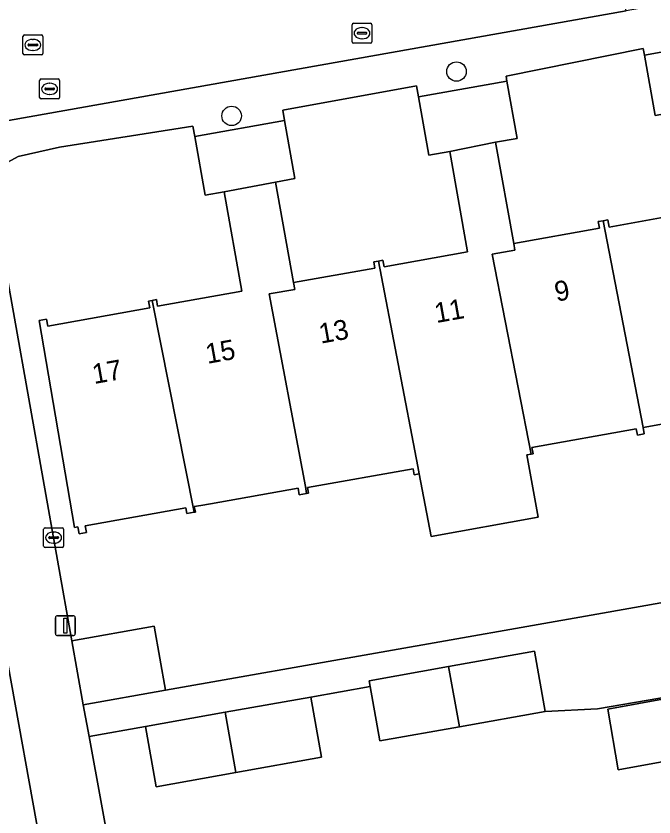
# Model space of a CAD drawing. Extents: x 157793 to 159380, y 380877 to 382313.
# Drawn here: x 158382.14 to 158414.16, y 381293.59 to 381333.83 of the extents above; entities that cross this region are included whole.
import ezdxf

# ---------------------------------------------------------------- set-up
doc = ezdxf.new("R2010")
doc.units = 0
for name, color, linetype in [('IMGEO_Boom', 7, 'Continuous'), ('IMGEO_Erf', 7, 'Continuous'), ('IMGEO_Kolk', 7, 'Continuous'), ('IMGEO_Lichtmast', 7, 'Continuous'), ('IMGEO_Pand', 7, 'Continuous'), ('IMGEO_Pand_nummerreeks', 7, 'Continuous'), ('IMGEO_Rijbaan_lokaal_open', 7, 'Continuous'), ('IMGEO_Rioolput', 7, 'Continuous'), ('IMGEO_Voetpad_open', 7, 'Continuous')]:
    doc.layers.add(name, color=color, linetype=linetype)

msp = doc.modelspace()

# ---------------------------------------------------------------- linework, layer by layer
at = {"layer": 'IMGEO_Boom'}
for centre in [(158404.248, 381331.036), (158392.963, 381328.807)]:
    msp.add_circle(centre, 0.489, dxfattribs=at)
at = {"layer": 'IMGEO_Erf'}
for points in [[(158414.221, 381328.824), (158413.679, 381331.865), (158413.62, 381332.194), (158406.736, 381330.811), (158406.781, 381330.559), (158407.294, 381327.679), (158406.213, 381327.486), (158407.12, 381322.399), (158411.423, 381323.166), (158411.365, 381323.496), (158411.61, 381323.54), (158411.84, 381323.581), (158411.904, 381323.224), (158416.144, 381323.98), (158415.248, 381329.007)], [(158402.868, 381326.831), (158402.345, 381329.769), (158402.246, 381330.325), (158395.531, 381329.092), (158395.624, 381328.57), (158396.142, 381325.659), (158395.17, 381325.485), (158396.069, 381320.439), (158400.149, 381321.165), (158400.094, 381321.475), (158400.327, 381321.516), (158400.56, 381321.558), (158400.618, 381321.23), (158404.809, 381321.977), (158403.911, 381327.017)]]:
    msp.add_lwpolyline(points, close=True, dxfattribs=at)
for points in [[(158419.102, 381314.136), (158413.613, 381313.158), (158413.671, 381312.831), (158413.328, 381312.769), (158413.273, 381313.081), (158408.035, 381312.147), (158408.097, 381311.831), (158408.003, 381311.814), (158407.784, 381311.775), (158408.342, 381308.641), (158402.981, 381307.685), (158402.368, 381310.819), (158402.124, 381310.775), (158402.07, 381311.079), (158396.766, 381310.134), (158396.817, 381309.852), (158396.715, 381309.834), (158396.36, 381309.77), (158396.299, 381310.11), (158391.898, 381309.325), (158391.422, 381309.241), (158391.088, 381309.181), (158391.142, 381308.906), (158391.082, 381308.895), (158390.721, 381308.831), (158390.67, 381309.113), (158385.619, 381308.212), (158385.677, 381307.884), (158385.311, 381307.819), (158385.25, 381308.161), (158385.078, 381308.13), (158383.307, 381318.526), (158383.672, 381318.591), (158383.732, 381318.252), (158388.852, 381319.164), (158388.791, 381319.506), (158388.982, 381319.54), (158389.186, 381319.576), (158389.244, 381319.247), (158393.476, 381320.001), (158392.586, 381324.997), (158391.641, 381324.829), (158391.117, 381327.767), (158391.022, 381328.288), (158384.32, 381327.229), (158382.254, 381326.772), (158381.728, 381326.488)], [(158381.328, 381322.696), (158384.944, 381302.443), (158389.077, 381303.179), (158389.649, 381299.965), (158411.301, 381303.769), (158423.681, 381305.976)], [(158384.981, 381283.287), (158381.729, 381301.305), (158376.384, 381300.355), (158376.936, 381297.249), (158372.611, 381296.48), (158368.603, 381295.768), (158368.088, 381298.664), (158364.878, 381298.094), (158365.389, 381295.214), (158361.165, 381294.464), (158357.339, 381293.784), (158356.828, 381296.663), (158356.107, 381296.535), (158354.877, 381296.319), (158356.812, 381285.317)], [(158416.316, 381299.877), (158411.33, 381299.017), (158408.699, 381298.882), (158404.4, 381298.116), (158400.41, 381297.405), (158399.921, 381300.145), (158396.933, 381299.612), (158397.473, 381296.584), (158393.175, 381295.818), (158389.184, 381295.107), (158388.644, 381298.135), (158385.808, 381297.63), (158389.398, 381277.977), (158390.104, 381274.163)], [(158416.77, 381296.766), (158412.364, 381295.949), (158411.838, 381298.999), (158416.323, 381299.83)]]:
    msp.add_lwpolyline(points, dxfattribs=at)
at = {"layer": 'IMGEO_Kolk'}
for p, q in [((158382.562, 381332.873), (158383.414, 381332.873)), ((158382.487, 381331.947), (158382.487, 381332.799)), ((158382.975, 381332.653), (158383, 381332.653)), ((158383.488, 381332.799), (158383.488, 381331.947)), ((158382.746, 381332.367), (158382.746, 381332.379)), ((158383.184, 381332.33), (158382.786, 381332.33)), ((158382.789, 381332.416), (158383.187, 381332.416)), ((158382.998, 381332.093), (158382.973, 381332.093)), ((158383.23, 381332.379), (158383.23, 381332.367)), ((158383.414, 381331.873), (158382.562, 381331.873)), ((158383.529, 381307.195), (158383.529, 381308.047)), ((158383.604, 381308.121), (158384.456, 381308.121)), ((158384.017, 381307.901), (158384.042, 381307.901)), ((158384.53, 381308.047), (158384.53, 381307.195)), ((158383.788, 381307.615), (158383.788, 381307.627)), ((158384.226, 381307.578), (158383.828, 381307.578)), ((158383.831, 381307.664), (158384.229, 381307.664)), ((158384.272, 381307.627), (158384.272, 381307.615)), ((158384.456, 381307.121), (158383.604, 381307.121)), ((158384.04, 381307.341), (158384.015, 381307.341))]:
    msp.add_line(p, q, dxfattribs=at)
for points in [[(158382.562, 381332.873), (158383.414, 381332.873)], [(158382.487, 381331.947), (158382.487, 381332.799)], [(158383.488, 381332.799), (158383.488, 381331.947)], [(158383.414, 381331.873), (158382.562, 381331.873)], [(158383.529, 381307.195), (158383.529, 381308.047)], [(158383.604, 381308.121), (158384.456, 381308.121)], [(158384.53, 381308.047), (158384.53, 381307.195)], [(158384.456, 381307.121), (158383.604, 381307.121)]]:
    msp.add_lwpolyline(points, dxfattribs=at)
for centre, radius, start, end in [((158382.564, 381332.797), 0.0765, 91.552, 178.448), ((158382.564, 381332.797), 0.0765, 91.552, 178.448), ((158383.412, 381332.797), 0.0765, 1.552, 88.448), ((158383.412, 381332.797), 0.0765, 1.552, 88.448), ((158382.786, 381332.376), 0.0403, 85.8775, 175.7526), ((158383.191, 381332.378), 0.0386, 1.7309, 96.639), ((158382.783, 381332.366), 0.0366, 178.938, 274.7102), ((158383.187, 381332.373), 0.043, 264.8664, 352.4533), ((158382.564, 381331.949), 0.0765, 181.552, 268.448), ((158382.564, 381331.949), 0.0765, 181.552, 268.448), ((158383.412, 381331.949), 0.0765, 271.552, 358.448), ((158383.412, 381331.949), 0.0765, 271.552, 358.448), ((158383.606, 381308.045), 0.0765, 91.552, 178.448), ((158383.606, 381308.045), 0.0765, 91.552, 178.448), ((158384.454, 381308.045), 0.0765, 1.552, 88.448), ((158384.454, 381308.045), 0.0765, 1.552, 88.448), ((158383.828, 381307.624), 0.0403, 85.8775, 175.7526), ((158383.825, 381307.614), 0.0366, 178.938, 274.7102), ((158384.229, 381307.621), 0.043, 264.8664, 352.4533), ((158384.233, 381307.626), 0.0386, 1.7309, 96.639), ((158383.606, 381307.197), 0.0765, 181.552, 268.448), ((158383.606, 381307.197), 0.0765, 181.552, 268.448), ((158384.454, 381307.197), 0.0765, 271.552, 358.448), ((158384.454, 381307.197), 0.0765, 271.552, 358.448)]:
    msp.add_arc(centre, radius, start, end, dxfattribs=at)
for centre, major_axis, ratio, start_param, end_param in [((158382.974, 381332.373), (-0.387, 0.002), 0.722429, 4.712389, 7.853982), ((158382.999, 381332.373), (-0.39, 0.002), 0.717154, 1.570796, 4.712389), ((158384.016, 381307.621), (-0.387, 0.002), 0.722429, 4.712389, 7.853982), ((158384.041, 381307.621), (-0.39, 0.002), 0.717154, 1.570796, 4.712389)]:
    msp.add_ellipse(centre, major_axis=major_axis, ratio=ratio, start_param=start_param, end_param=end_param, dxfattribs=at)
at = {"layer": 'IMGEO_Lichtmast'}
for p, q in [((158384.122, 381302.798), (158384.122, 381303.598)), ((158384.122, 381303.598), (158384.122, 381302.798)), ((158384.222, 381303.698), (158385.012, 381303.698)), ((158385.012, 381303.698), (158384.222, 381303.698)), ((158385.112, 381303.598), (158385.112, 381302.798)), ((158385.112, 381302.798), (158385.112, 381303.598)), ((158385.012, 381302.698), (158384.222, 381302.698)), ((158384.222, 381302.698), (158385.012, 381302.698))]:
    msp.add_line(p, q, dxfattribs=at)
msp.add_lwpolyline([(158384.542, 381303.573), (158384.692, 381303.573), (158384.692, 381302.823), (158384.542, 381302.823), (158384.542, 381303.573)], dxfattribs=at)
for centre, start, end in [((158384.222, 381303.598), 90, 180), ((158384.222, 381303.598), 90, 180), ((158385.012, 381303.598), 0, 90), ((158385.012, 381303.598), 360, 90), ((158384.222, 381302.798), 180, 270), ((158384.222, 381302.798), 180, 270), ((158385.012, 381302.798), 270, 0), ((158385.012, 381302.798), 270, 0)]:
    msp.add_arc(centre, 0.1, start, end, dxfattribs=at)
at = {"layer": 'IMGEO_Pand'}
for points in [[(158415.248, 381329.007), (158417.708, 381329.513), (158418.648, 381329.681), (158418.117, 381332.656), (158413.679, 381331.865), (158414.221, 381328.824)], [(158403.911, 381327.017), (158406.213, 381327.486), (158407.294, 381327.679), (158406.781, 381330.559), (158402.345, 381329.769), (158402.868, 381326.831)], [(158419.29, 381313.835), (158417.432, 381323.894), (158418.67, 381324.115), (158418.61, 381324.454), (158417.708, 381329.513), (158415.248, 381329.007), (158416.144, 381323.98), (158411.904, 381323.224), (158411.84, 381323.581), (158411.61, 381323.54), (158413.613, 381313.158), (158419.102, 381314.136), (158419.16, 381313.812)], [(158392.586, 381324.997), (158395.17, 381325.485), (158396.142, 381325.659), (158395.624, 381328.57), (158391.117, 381327.767), (158391.641, 381324.829)], [(158406.035, 381321.86), (158407.179, 381322.064), (158407.12, 381322.399), (158406.213, 381327.486), (158403.911, 381327.017), (158404.809, 381321.977), (158400.618, 381321.23), (158400.56, 381321.558), (158400.327, 381321.516), (158402.308, 381311.193), (158402.368, 381310.819), (158402.981, 381307.685), (158408.342, 381308.641), (158407.784, 381311.775), (158408.003, 381311.814)], [(158394.844, 381319.862), (158396.131, 381320.092), (158396.069, 381320.439), (158395.17, 381325.485), (158392.586, 381324.997), (158393.476, 381320.001), (158389.244, 381319.247), (158389.186, 381319.576), (158388.982, 381319.54), (158391.082, 381308.895), (158391.142, 381308.906), (158391.088, 381309.181), (158391.422, 381309.241), (158391.898, 381309.325), (158396.299, 381310.11), (158396.36, 381309.77), (158396.715, 381309.834), (158396.666, 381310.19)], [(158411.61, 381323.54), (158411.365, 381323.496), (158411.423, 381323.166), (158407.12, 381322.399), (158407.179, 381322.064), (158406.035, 381321.86), (158408.003, 381311.814), (158408.097, 381311.831), (158408.035, 381312.147), (158413.273, 381313.081), (158413.328, 381312.769), (158413.671, 381312.831), (158413.613, 381313.158)], [(158396.715, 381309.834), (158396.817, 381309.852), (158396.766, 381310.134), (158402.07, 381311.079), (158402.124, 381310.775), (158402.368, 381310.819), (158402.308, 381311.193), (158400.327, 381321.516), (158400.094, 381321.475), (158400.149, 381321.165), (158396.069, 381320.439), (158396.131, 381320.092), (158394.844, 381319.862), (158396.666, 381310.19)], [(158388.982, 381319.54), (158388.791, 381319.506), (158388.852, 381319.164), (158383.732, 381318.252), (158383.672, 381318.591), (158383.307, 381318.526), (158385.078, 381308.13), (158385.25, 381308.161), (158385.311, 381307.819), (158385.677, 381307.884), (158385.619, 381308.212), (158390.67, 381309.113), (158390.721, 381308.831), (158391.082, 381308.895)], [(158384.944, 381302.443), (158385.516, 381299.229), (158389.649, 381299.965), (158389.077, 381303.179)], [(158403.848, 381301.142), (158404.4, 381298.116), (158408.699, 381298.882), (158408.159, 381301.91)], [(158403.848, 381301.142), (158399.87, 381300.433), (158399.921, 381300.145), (158400.41, 381297.405), (158404.4, 381298.116)], [(158416.323, 381299.83), (158411.838, 381298.999), (158412.364, 381295.949), (158416.77, 381296.766)], [(158392.635, 381298.846), (158393.175, 381295.818), (158397.473, 381296.584), (158396.933, 381299.612)], [(158392.635, 381298.846), (158388.644, 381298.135), (158389.184, 381295.107), (158393.175, 381295.818)]]:
    msp.add_lwpolyline(points, close=True, dxfattribs=at)
at = {"layer": 'IMGEO_Rijbaan_lokaal_open'}
msp.add_lwpolyline([(158403.981, 381337.817), (158402.288, 381337.49), (158399.421, 381353.576), (158398.228, 381353.348), (158397.98, 381354.705), (158377.043, 381350.954), (158380.992, 381328.446), (158412.765, 381334.08), (158411.869, 381339.221)], close=True, dxfattribs=at)
at = {"layer": 'IMGEO_Rioolput'}
for p, q in [((158399.006, 381332.537), (158399.006, 381333.389)), ((158399.081, 381333.463), (158399.933, 381333.463)), ((158399.494, 381333.243), (158399.519, 381333.243)), ((158400.007, 381333.389), (158400.007, 381332.537)), ((158399.265, 381332.957), (158399.265, 381332.969)), ((158399.703, 381332.92), (158399.305, 381332.92)), ((158399.308, 381333.006), (158399.706, 381333.006)), ((158399.749, 381332.969), (158399.749, 381332.957)), ((158399.933, 381332.463), (158399.081, 381332.463)), ((158399.517, 381332.683), (158399.492, 381332.683)), ((158383.328, 381329.74), (158383.328, 381330.592)), ((158383.403, 381330.666), (158384.255, 381330.666)), ((158383.816, 381330.446), (158383.841, 381330.446)), ((158384.329, 381330.592), (158384.329, 381329.74)), ((158383.587, 381330.16), (158383.587, 381330.172)), ((158384.025, 381330.123), (158383.627, 381330.123)), ((158383.63, 381330.209), (158384.028, 381330.209)), ((158384.071, 381330.172), (158384.071, 381330.16)), ((158384.255, 381329.666), (158383.403, 381329.666)), ((158383.839, 381329.886), (158383.814, 381329.886))]:
    msp.add_line(p, q, dxfattribs=at)
for points in [[(158399.006, 381332.537), (158399.006, 381333.389)], [(158399.081, 381333.463), (158399.933, 381333.463)], [(158400.007, 381333.389), (158400.007, 381332.537)], [(158399.933, 381332.463), (158399.081, 381332.463)], [(158383.328, 381329.74), (158383.328, 381330.592)], [(158383.403, 381330.666), (158384.255, 381330.666)], [(158384.329, 381330.592), (158384.329, 381329.74)], [(158384.255, 381329.666), (158383.403, 381329.666)]]:
    msp.add_lwpolyline(points, dxfattribs=at)
for centre, radius, start, end in [((158399.083, 381333.387), 0.0765, 91.552, 178.448), ((158399.083, 381333.387), 0.0765, 91.552, 178.448), ((158399.931, 381333.387), 0.0765, 1.552, 88.448), ((158399.931, 381333.387), 0.0765, 1.552, 88.448), ((158399.305, 381332.966), 0.0403, 85.8775, 175.7526), ((158399.302, 381332.956), 0.0366, 178.938, 274.7102), ((158399.706, 381332.963), 0.043, 264.8664, 352.4533), ((158399.71, 381332.968), 0.0386, 1.7309, 96.639), ((158399.083, 381332.539), 0.0765, 181.552, 268.448), ((158399.083, 381332.539), 0.0765, 181.552, 268.448), ((158399.931, 381332.539), 0.0765, 271.552, 358.448), ((158399.931, 381332.539), 0.0765, 271.552, 358.448), ((158383.405, 381330.59), 0.0765, 91.552, 178.448), ((158383.405, 381330.59), 0.0765, 91.552, 178.448), ((158384.253, 381330.59), 0.0765, 1.552, 88.448), ((158384.253, 381330.59), 0.0765, 1.552, 88.448), ((158383.627, 381330.169), 0.0403, 85.8775, 175.7526), ((158383.624, 381330.159), 0.0366, 178.938, 274.7102), ((158384.028, 381330.166), 0.043, 264.8664, 352.4533), ((158384.032, 381330.171), 0.0386, 1.7309, 96.639), ((158383.405, 381329.742), 0.0765, 181.552, 268.448), ((158383.405, 381329.742), 0.0765, 181.552, 268.448), ((158384.253, 381329.742), 0.0765, 271.552, 358.448), ((158384.253, 381329.742), 0.0765, 271.552, 358.448)]:
    msp.add_arc(centre, radius, start, end, dxfattribs=at)
for centre, major_axis, ratio, start_param, end_param in [((158399.493, 381332.963), (-0.387, 0.002), 0.722429, 4.712389, 7.853982), ((158399.518, 381332.963), (-0.39, 0.002), 0.717154, 1.570796, 4.712389), ((158383.815, 381330.166), (-0.387, 0.002), 0.722429, 4.712389, 7.853982), ((158383.84, 381330.166), (-0.39, 0.002), 0.717154, 1.570796, 4.712389)]:
    msp.add_ellipse(centre, major_axis=major_axis, ratio=ratio, start_param=start_param, end_param=end_param, dxfattribs=at)
at = {"layer": 'IMGEO_Voetpad_open'}
for points in [[(158416.206, 381334.702), (158412.765, 381334.08), (158380.992, 381328.446), (158381.27, 381326.038), (158381.728, 381326.488), (158382.254, 381326.772), (158384.32, 381327.229), (158391.022, 381328.288), (158391.117, 381327.767), (158395.624, 381328.57), (158395.531, 381329.092), (158402.246, 381330.325), (158402.345, 381329.769), (158406.781, 381330.559), (158406.736, 381330.811), (158413.62, 381332.194), (158413.679, 381331.865), (158418.117, 381332.656)], [(158385.808, 381297.63), (158385.516, 381299.229), (158384.944, 381302.443), (158381.328, 381322.696), (158378.075, 381322.129), (158377.69, 381322.043), (158380.432, 381306.464), (158380.861, 381304.024), (158381.226, 381304.094), (158381.466, 381302.765), (158381.729, 381301.305), (158384.981, 381283.287), (158384.495, 381283.285), (158384.556, 381282.944), (158386.607, 381271.512), (158393.303, 381271.505)], [(158423.681, 381305.976), (158411.301, 381303.769), (158389.649, 381299.965), (158385.516, 381299.229), (158385.808, 381297.63), (158388.644, 381298.135), (158392.635, 381298.846), (158396.933, 381299.612), (158399.921, 381300.145), (158399.87, 381300.433), (158403.848, 381301.142), (158408.159, 381301.91), (158408.699, 381298.882), (158411.33, 381299.017), (158416.316, 381299.877)], [(158390.104, 381274.163), (158389.398, 381277.977), (158385.808, 381297.63)]]:
    msp.add_lwpolyline(points, dxfattribs=at)

# ---------------------------------------------------------------- texts
at = {"layer": 'IMGEO_Pand_nummerreeks'}
for s, rotation, p in [('9', 10.1127, (158409.264, 381319.473)), ('11', 10.1127, (158403.235, 381318.397)), ('13', 10.1125, (158397.436, 381317.363)), ('15', 10.1127, (158391.748, 381316.348)), ('17', 10.1125, (158386.061, 381315.335))]:
    msp.add_text(s, height=1, rotation=rotation, dxfattribs=at).set_placement(p)

doc.saveas('drawing.dxf')
